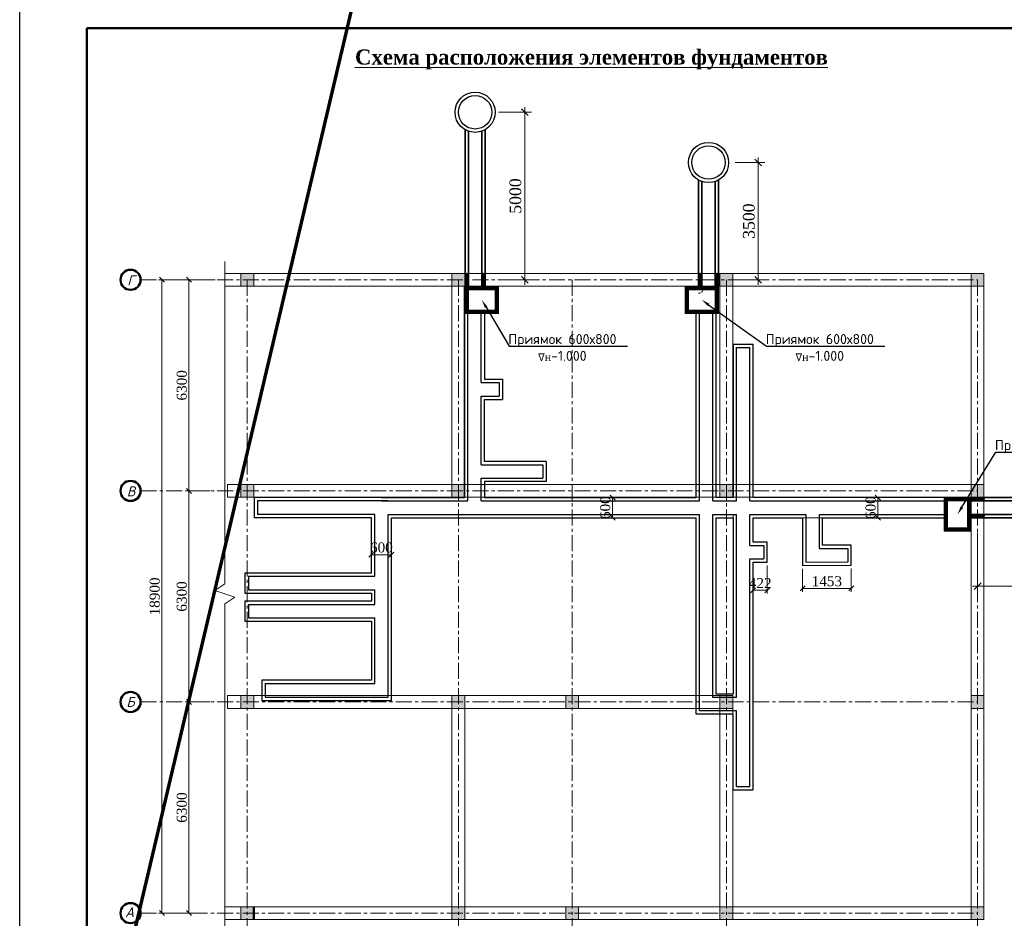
# Model space of a CAD drawing. Header units: millimetres. Extents: x 2063114 to 14983986, y -126020516 to 213791.
# Tile 589 of 656: x 2317099 to 2346492, y -178976 to -152159. Entities that reach past the tile are written whole.
import ezdxf
from ezdxf import colors
from ezdxf.entities.mleader import LeaderData, LeaderLine
from ezdxf.math import Vec2, Vec3

# ---------------------------------------------------------------- set-up
doc = ezdxf.new("R2010")
doc.units = ezdxf.units.MM
for name, pattern in [('ACAD_ISO10W100', [18, 12, -3, 0, -3]), ('Cиник', [19.05, 12.7, -6.35]), ('осевая', [50.8, 31.75, -6.35, 6.35, -6.35])]:
    doc.linetypes.add(name, pattern=pattern)
doc.layers.get('Defpoints').update_dxf_attribs({"color": 6, "lineweight": 35})
for name, color, linetype, lineweight in [('.', 7, 'Continuous', 15), ('_0', 7, 'Continuous', 20), ('_fundament', 160, 'Continuous', 50), ('АСО-Размеры-цепочки', 7, 'Continuous', 13), ('Надпись', 7, 'Continuous', 15), ('план', 7, 'Continuous', 20), ('раз.нар', 250, 'Continuous', 20), ('сплошная_толстая', 7, 'Continuous', 50), ('Стена', 7, 'Continuous', 35)]:
    doc.layers.add(name, color=color, linetype=linetype, lineweight=lineweight)
doc.layers.add('пунктир', color=1, linetype='ACAD_ISO10W100')
doc.styles.add('GOST 2.304', font='isocpeur.ttf', dxfattribs={"oblique": 15})
doc.styles.add('SIMPLEX', font='times.ttf', dxfattribs={"width": 0.7})
doc.styles.add('TIEMS', font='times.ttf')
doc.styles.add('TIMES', font='times.ttf')
doc.styles.add('Times New Roman', font='times.ttf')
doc.styles.add('V@ler@Live', font='isocpeui.ttf')
doc.dimstyles.new('Dim(100)', dxfattribs={"dimscale": 100, "dimtxt": 3.5, "dimasz": 2, "dimexe": 2, "dimexo": 2, "dimgap": 1, "dimtad": 1, "dimdec": 0, "dimdsep": 46, "dimtxsty": 'SIMPLEX', "dimblk": 'OBLIQUE', "dimcen": 2.5, "dimdle": 1.5, "dimclrd": 256, "dimclre": 256, "dimclrt": 256, "dimadec": 0, "dimazin": 0, "dimtfac": 0.75, "dimtdec": 0, "dimtmove": 1, "dimatfit": 3, "dimfxl": 1, "dimtolj": 1, "dimtzin": 0, "dimlwd": -1, "dimlwe": -1, "dimarcsym": 0})
doc.dimstyles.new('Миржалол100', dxfattribs={"dimtxt": 300, "dimasz": 150, "dimexe": 100, "dimexo": 100, "dimgap": 63, "dimtad": 1, "dimdec": 0, "dimtxsty": 'Times New Roman', "dimblk": 'OBLIQUE', "dimcen": 100, "dimclrd": 256, "dimclre": 256, "dimclrt": 256, "dimadec": 0, "dimazin": 0, "dimtfac": 1, "dimtdec": 0, "dimtmove": 1, "dimatfit": 3, "dimfxl": 800, "dimlwd": 13, "dimlwe": 13, "dimarcsym": 0})
pattern_1 = [(45, (2357095.526, 607234.977), (-15, 15), [])]

# ---------------------------------------------------------------- blocks, each defined once
blk = doc.blocks.new('_Oblique')
at = {"color": 0, "linetype": 'ByBlock', "lineweight": -2}
blk.add_line((-0.5, -0.5), (0.5, 0.5), dxfattribs=at)
blk = doc.blocks.new('*D3931')
at = {"linetype": 'Continuous', "lineweight": 13, "transparency": 16777216}
for p, q in [((2322582, -172521), (2322053, -172521)), ((2322153, -178821), (2322153, -172521)), ((2322582, -178821), (2322053, -178821))]:
    blk.add_line(p, q, dxfattribs=at)
at = {"layer": 'Defpoints', "color": 0, "transparency": 16777216}
for p in [(2322153, -172521), (2322682, -172521), (2322682, -178821)]:
    blk.add_point(p, dxfattribs=at)
at = {"lineweight": 13, "transparency": 16777216, "xscale": 150, "yscale": 150, "zscale": 150}
for p, rotation in [((2322153, -172521), 90), ((2322153, -178821), 270)]:
    blk.add_blockref('_Oblique', p, dxfattribs=dict(at, rotation=rotation))
at = {"transparency": 16777216, "insert": (2321938, -175671), "char_height": 300, "attachment_point": 5, "rotation": 90, "style": 'Times New Roman', "bg_fill": 3, "box_fill_scale": 1.1, "bg_fill_color": 256, "bg_fill_true_color": 13158600, "bg_fill_transparency": 0}
blk.add_mtext('6300', dxfattribs=at)
blk = doc.blocks.new('*D3932')
at = {"linetype": 'Continuous', "lineweight": 13, "transparency": 16777216}
for p, q in [((2322772, -166221), (2322053, -166221)), ((2322153, -172521), (2322153, -166221)), ((2322772, -172521), (2322053, -172521))]:
    blk.add_line(p, q, dxfattribs=at)
at = {"layer": 'Defpoints', "color": 0, "transparency": 16777216}
for p in [(2322153, -166221), (2322872, -166221), (2322872, -172521)]:
    blk.add_point(p, dxfattribs=at)
at = {"lineweight": 13, "transparency": 16777216, "xscale": 150, "yscale": 150, "zscale": 150}
for p, rotation in [((2322153, -166221), 90), ((2322153, -172521), 270)]:
    blk.add_blockref('_Oblique', p, dxfattribs=dict(at, rotation=rotation))
at = {"transparency": 16777216, "insert": (2321938, -169371), "char_height": 300, "attachment_point": 5, "rotation": 90, "style": 'Times New Roman', "bg_fill": 3, "box_fill_scale": 1.1, "bg_fill_color": 256, "bg_fill_true_color": 13158600, "bg_fill_transparency": 0}
blk.add_mtext('6300', dxfattribs=at)
blk = doc.blocks.new('*D3925')
at = {"linetype": 'Continuous', "lineweight": 13, "transparency": 16777216}
for p, q in [((2322933, -159921), (2322053, -159921)), ((2322153, -166221), (2322153, -159921)), ((2322772, -166221), (2322053, -166221))]:
    blk.add_line(p, q, dxfattribs=at)
at = {"layer": 'Defpoints', "color": 0, "transparency": 16777216}
for p in [(2322153, -159921), (2323033, -159921), (2322872, -166221)]:
    blk.add_point(p, dxfattribs=at)
at = {"lineweight": 13, "transparency": 16777216, "xscale": 150, "yscale": 150, "zscale": 150}
for p, rotation in [((2322153, -159921), 90), ((2322153, -166221), 270)]:
    blk.add_blockref('_Oblique', p, dxfattribs=dict(at, rotation=rotation))
at = {"transparency": 16777216, "insert": (2321938, -163071), "char_height": 300, "attachment_point": 5, "rotation": 90, "style": 'Times New Roman', "bg_fill": 3, "box_fill_scale": 1.1, "bg_fill_color": 256, "bg_fill_true_color": 13158600, "bg_fill_transparency": 0}
blk.add_mtext('6300', dxfattribs=at)
blk = doc.blocks.new('*D3926')
at = {"linetype": 'Continuous', "lineweight": 13, "transparency": 16777216}
for p, q in [((2322624, -159921), (2321247, -159921)), ((2321347, -178821), (2321347, -159921)), ((2322624, -178821), (2321247, -178821))]:
    blk.add_line(p, q, dxfattribs=at)
at = {"layer": 'Defpoints', "color": 0, "transparency": 16777216}
for p in [(2321347, -159921), (2322724, -159921), (2322724, -178821)]:
    blk.add_point(p, dxfattribs=at)
at = {"lineweight": 13, "transparency": 16777216, "xscale": 150, "yscale": 150, "zscale": 150}
for p, rotation in [((2321347, -159921), 90), ((2321347, -178821), 270)]:
    blk.add_blockref('_Oblique', p, dxfattribs=dict(at, rotation=rotation))
at = {"transparency": 16777216, "insert": (2321131, -169371), "char_height": 300, "attachment_point": 5, "rotation": 90, "style": 'Times New Roman', "bg_fill": 3, "box_fill_scale": 1.1, "bg_fill_color": 256, "bg_fill_true_color": 13158600, "bg_fill_transparency": 0}
blk.add_mtext('18900', dxfattribs=at)
blk = doc.blocks.new('ккнг')
at = {"ltscale": 150, "transparency": 33554687}
h = blk.add_hatch(color=253, dxfattribs=at)
h.dxf.hatch_style = 1
h.paths.add_polyline_path([(2324084, -156498), (2323704, -156498), (2323704, -156878), (2324084, -156878)])
h = blk.add_hatch(color=253, dxfattribs=at)
h.dxf.hatch_style = 1
h.paths.add_polyline_path([(2330384, -156498), (2330004, -156498), (2330004, -156878), (2330384, -156878)])
h = blk.add_hatch(color=253, dxfattribs=at)
h.dxf.hatch_style = 1
h.paths.add_polyline_path([(2338384, -156498), (2338004, -156498), (2338004, -156878), (2338384, -156878)])
h = blk.add_hatch(color=253, dxfattribs=at)
h.dxf.hatch_style = 1
h.paths.add_polyline_path([(2345884, -156498), (2345504, -156498), (2345504, -156878), (2345884, -156878)])
h = blk.add_hatch(color=253, dxfattribs=at)
h.dxf.hatch_style = 1
h.paths.add_polyline_path([(2324084, -162798), (2323704, -162798), (2323704, -163178), (2324084, -163178)])
h = blk.add_hatch(color=253, dxfattribs=at)
h.dxf.hatch_style = 1
h.paths.add_polyline_path([(2330384, -162798), (2330004, -162798), (2330004, -163178), (2330384, -163178)])
h = blk.add_hatch(color=253, dxfattribs=at)
h.dxf.hatch_style = 1
h.paths.add_polyline_path([(2338384, -162798), (2338004, -162798), (2338004, -163178), (2338384, -163178)])
h = blk.add_hatch(color=253, dxfattribs=at)
h.dxf.hatch_style = 1
h.paths.add_polyline_path([(2345884, -162798), (2345504, -162798), (2345504, -163178), (2345884, -163178)])
h = blk.add_hatch(color=253, dxfattribs=at)
h.dxf.hatch_style = 1
h.paths.add_polyline_path([(2324084, -169478), (2323704, -169478), (2323704, -169098), (2324084, -169098)])
h = blk.add_hatch(color=253, dxfattribs=at)
h.dxf.hatch_style = 1
h.paths.add_polyline_path([(2330384, -169098), (2330004, -169098), (2330004, -169478), (2330384, -169478)])
h = blk.add_hatch(color=253, dxfattribs=at)
h.dxf.hatch_style = 1
h.paths.add_polyline_path([(2333784, -169098), (2333404, -169098), (2333404, -169478), (2333784, -169478)])
h = blk.add_hatch(color=253, dxfattribs=at)
h.dxf.hatch_style = 1
h.paths.add_polyline_path([(2338384, -169098), (2338004, -169098), (2338004, -169478), (2338384, -169478)])
h = blk.add_hatch(color=253, dxfattribs=at)
h.dxf.hatch_style = 1
h.paths.add_polyline_path([(2345884, -169098), (2345504, -169098), (2345504, -169478), (2345884, -169478)])
h = blk.add_hatch(color=253, dxfattribs=at)
h.dxf.hatch_style = 1
h.paths.add_polyline_path([(2324084, -175398), (2323704, -175398), (2323704, -175778), (2324084, -175778)])
h = blk.add_hatch(color=253, dxfattribs=at)
h.dxf.hatch_style = 1
h.paths.add_polyline_path([(2330384, -175398), (2330004, -175398), (2330004, -175778), (2330384, -175778)])
h = blk.add_hatch(color=253, dxfattribs=at)
h.dxf.hatch_style = 1
h.paths.add_polyline_path([(2333784, -175398), (2333404, -175398), (2333404, -175778), (2333784, -175778)])
h = blk.add_hatch(color=253, dxfattribs=at)
h.dxf.hatch_style = 1
h.paths.add_polyline_path([(2338384, -175398), (2338004, -175398), (2338004, -175778), (2338384, -175778)])
h = blk.add_hatch(color=253, dxfattribs=at)
h.dxf.hatch_style = 1
h.paths.add_polyline_path([(2345884, -175398), (2345504, -175398), (2345504, -175778), (2345884, -175778)])
at = {"color": 253, "ltscale": 150}
for p, q in [((2323223, -156498), (2345884, -156498)), ((2345884, -175778), (2345884, -156498)), ((2323223, -156878), (2345504, -156878)), ((2330004, -162798), (2330004, -156878)), ((2330384, -162798), (2330384, -156878)), ((2338004, -162798), (2338004, -156878)), ((2338384, -162798), (2338384, -156878)), ((2345504, -175398), (2345504, -156878)), ((2323304, -162798), (2323304, -163178)), ((2323304, -162798), (2345504, -162798)), ((2323304, -163178), (2345504, -163178)), ((2323304, -169478), (2323304, -169098)), ((2323304, -169098), (2338384, -169098)), ((2338384, -175398), (2338384, -169098)), ((2323304, -169478), (2338004, -169478)), ((2330004, -175398), (2330004, -169478)), ((2330384, -175398), (2330384, -169478)), ((2338004, -175398), (2338004, -169478)), ((2345504, -175398), (2323223, -175398)), ((2345884, -175778), (2323223, -175778))]:
    blk.add_line(p, q, dxfattribs=at)
for points in [[(2323704, -156498), (2324084, -156498), (2324084, -156878), (2323704, -156878)], [(2330004, -156498), (2330384, -156498), (2330384, -156878), (2330004, -156878)], [(2338004, -156498), (2338384, -156498), (2338384, -156878), (2338004, -156878)], [(2345504, -156498), (2345884, -156498), (2345884, -156878), (2345504, -156878)], [(2323704, -162798), (2324084, -162798), (2324084, -163178), (2323704, -163178)], [(2330004, -162798), (2330384, -162798), (2330384, -163178), (2330004, -163178)], [(2338004, -162798), (2338384, -162798), (2338384, -163178), (2338004, -163178)], [(2345504, -162798), (2345884, -162798), (2345884, -163178), (2345504, -163178)], [(2323704, -169478), (2324084, -169478), (2324084, -169098), (2323704, -169098)], [(2330004, -169098), (2330384, -169098), (2330384, -169478), (2330004, -169478)], [(2333404, -169098), (2333784, -169098), (2333784, -169478), (2333404, -169478)], [(2338004, -169098), (2338384, -169098), (2338384, -169478), (2338004, -169478)], [(2345504, -169098), (2345884, -169098), (2345884, -169478), (2345504, -169478)], [(2323704, -175398), (2324084, -175398), (2324084, -175778), (2323704, -175778)], [(2330004, -175398), (2330384, -175398), (2330384, -175778), (2330004, -175778)], [(2333404, -175398), (2333784, -175398), (2333784, -175778), (2333404, -175778)], [(2338004, -175398), (2338384, -175398), (2338384, -175778), (2338004, -175778)], [(2345504, -175398), (2345884, -175398), (2345884, -175778), (2345504, -175778)]]:
    blk.add_lwpolyline(points, close=True, dxfattribs=at)
at = {"layer": '_0'}
blk.add_lwpolyline([(2323223, -176377), (2323223, -166357), (2323523, -166157), (2322923, -165957), (2323223, -165757), (2323223, -156146)], dxfattribs=at)
at = {"layer": 'сплошная_толстая', "color": 253, "ltscale": 150}
blk.add_line((2324084, -175778), (2324084, -175398), dxfattribs=at)
blk = doc.blocks.new('*D3940')
at = {"layer": 'Defpoints', "color": 0, "transparency": 16777216}
for p in [(2338262, -156421), (2339145, -156421), (2338207, -159921)]:
    blk.add_point(p, dxfattribs=at)
at = {"layer": 'АСО-Размеры-цепочки', "transparency": 16777216}
for p, q in [((2339145, -160071), (2339145, -156271)), ((2338462, -156421), (2339345, -156421)), ((2338407, -159921), (2339345, -159921))]:
    blk.add_line(p, q, dxfattribs=at)
at = {"layer": 'АСО-Размеры-цепочки', "transparency": 16777216, "xscale": 200, "yscale": 200, "zscale": 200}
for p, rotation in [((2339145, -156421), 90), ((2339145, -159921), 270)]:
    blk.add_blockref('_Oblique', p, dxfattribs=dict(at, rotation=rotation))
at = {"layer": 'АСО-Размеры-цепочки', "transparency": 16777216, "insert": (2338867, -158171), "char_height": 350, "attachment_point": 5, "rotation": 90, "style": 'TIMES'}
blk.add_mtext('\\A1;3500', dxfattribs=at)
blk = doc.blocks.new('*D3941')
at = {"layer": 'Defpoints', "color": 0, "transparency": 16777216}
for p in [(2331194, -154921), (2332177, -154921), (2331239, -159921)]:
    blk.add_point(p, dxfattribs=at)
at = {"layer": 'АСО-Размеры-цепочки', "transparency": 16777216}
for p, q in [((2332177, -160071), (2332177, -154771)), ((2331394, -154921), (2332377, -154921)), ((2331439, -159921), (2332377, -159921))]:
    blk.add_line(p, q, dxfattribs=at)
at = {"layer": 'АСО-Размеры-цепочки', "transparency": 16777216, "xscale": 200, "yscale": 200, "zscale": 200}
for p, rotation in [((2332177, -154921), 90), ((2332177, -159921), 270)]:
    blk.add_blockref('_Oblique', p, dxfattribs=dict(at, rotation=rotation))
at = {"layer": 'АСО-Размеры-цепочки', "transparency": 16777216, "insert": (2331899, -157421), "char_height": 350, "attachment_point": 5, "rotation": 90, "style": 'TIMES'}
blk.add_mtext('\\A1;5000', dxfattribs=at)
blk = doc.blocks.new('*D3942')
at = {"layer": '_0', "linetype": 'Continuous', "lineweight": 13, "transparency": 16777216}
for p, q in [((2327597, -168078), (2327597, -168225)), ((2327597, -168125), (2328197, -168125)), ((2328197, -168078), (2328197, -168225))]:
    blk.add_line(p, q, dxfattribs=at)
at = {"layer": 'Defpoints', "color": 0, "transparency": 16777216}
for p in [(2327597, -167978), (2328197, -167978), (2328197, -168125)]:
    blk.add_point(p, dxfattribs=at)
at = {"layer": '_0', "lineweight": 13, "transparency": 16777216, "xscale": 150, "yscale": 150, "zscale": 150, "rotation": 180}
blk.add_blockref('_Oblique', (2327597, -168125), dxfattribs=at)
at = {"layer": '_0', "lineweight": 13, "transparency": 16777216, "xscale": 150, "yscale": 150, "zscale": 150}
blk.add_blockref('_Oblique', (2328197, -168125), dxfattribs=at)
at = {"layer": '_0', "lineweight": 30, "transparency": 16777216, "insert": (2327897, -167910), "char_height": 300, "attachment_point": 5, "style": 'Times New Roman'}
blk.add_mtext('600', dxfattribs=at)
blk = doc.blocks.new('*D3943')
at = {"layer": '_0', "linetype": 'Continuous', "lineweight": 13, "transparency": 16777216}
for p, q in [((2334536, -166421), (2334897, -166421)), ((2334797, -166421), (2334797, -167021)), ((2334536, -167021), (2334897, -167021))]:
    blk.add_line(p, q, dxfattribs=at)
at = {"layer": 'Defpoints', "color": 0, "transparency": 16777216}
for p in [(2334436, -166421), (2334436, -167021), (2334797, -167021)]:
    blk.add_point(p, dxfattribs=at)
at = {"layer": '_0', "lineweight": 13, "transparency": 16777216, "xscale": 150, "yscale": 150, "zscale": 150}
for p, rotation in [((2334797, -166421), 90), ((2334797, -167021), 270)]:
    blk.add_blockref('_Oblique', p, dxfattribs=dict(at, rotation=rotation))
at = {"layer": '_0', "lineweight": 30, "transparency": 16777216, "insert": (2334581, -166721), "char_height": 300, "attachment_point": 5, "rotation": 90, "style": 'Times New Roman'}
blk.add_mtext('600', dxfattribs=at)
blk = doc.blocks.new('*D3944')
at = {"layer": '_0', "linetype": 'Continuous', "lineweight": 13, "transparency": 16777216}
for p, q in [((2342717, -167021), (2342717, -166421)), ((2342724, -166421), (2342817, -166421)), ((2342724, -167021), (2342817, -167021))]:
    blk.add_line(p, q, dxfattribs=at)
at = {"layer": 'Defpoints', "color": 0, "transparency": 16777216}
for p in [(2342624, -166421), (2342717, -166421), (2342624, -167021)]:
    blk.add_point(p, dxfattribs=at)
at = {"layer": '_0', "lineweight": 13, "transparency": 16777216, "xscale": 150, "yscale": 150, "zscale": 150}
for p, rotation in [((2342717, -166421), 90), ((2342717, -167021), 270)]:
    blk.add_blockref('_Oblique', p, dxfattribs=dict(at, rotation=rotation))
at = {"layer": '_0', "lineweight": 30, "transparency": 16777216, "insert": (2342501, -166721), "char_height": 300, "attachment_point": 5, "rotation": 90, "style": 'Times New Roman'}
blk.add_mtext('600', dxfattribs=at)
blk = doc.blocks.new('*D3945')
at = {"layer": '_0', "linetype": 'Continuous', "lineweight": 13, "transparency": 16777216}
for p, q in [((2340469, -168543), (2340469, -169233)), ((2341922, -168541), (2341922, -169233)), ((2340469, -169133), (2341922, -169133))]:
    blk.add_line(p, q, dxfattribs=at)
at = {"layer": 'Defpoints', "color": 0, "transparency": 16777216}
for p in [(2340469, -168443), (2341922, -168441), (2341922, -169133)]:
    blk.add_point(p, dxfattribs=at)
at = {"layer": '_0', "lineweight": 13, "transparency": 16777216, "xscale": 150, "yscale": 150, "zscale": 150, "rotation": 180}
blk.add_blockref('_Oblique', (2340469, -169133), dxfattribs=at)
at = {"layer": '_0', "lineweight": 13, "transparency": 16777216, "xscale": 150, "yscale": 150, "zscale": 150}
blk.add_blockref('_Oblique', (2341922, -169133), dxfattribs=at)
at = {"layer": '_0', "lineweight": 30, "transparency": 16777216, "insert": (2341195, -168918), "char_height": 300, "attachment_point": 5, "style": 'Times New Roman'}
blk.add_mtext('1453', dxfattribs=at)
blk = doc.blocks.new('*D3946')
at = {"layer": '_0', "linetype": 'Continuous', "lineweight": 13, "transparency": 16777216}
for p, q in [((2338994, -168449), (2338994, -169284)), ((2339416, -168449), (2339416, -169284)), ((2338994, -169184), (2339416, -169184))]:
    blk.add_line(p, q, dxfattribs=at)
at = {"layer": 'Defpoints', "color": 0, "transparency": 16777216}
for p in [(2338994, -168349), (2339416, -168349), (2339416, -169184)]:
    blk.add_point(p, dxfattribs=at)
at = {"layer": '_0', "lineweight": 13, "transparency": 16777216, "xscale": 150, "yscale": 150, "zscale": 150, "rotation": 180}
blk.add_blockref('_Oblique', (2338994, -169184), dxfattribs=at)
at = {"layer": '_0', "lineweight": 13, "transparency": 16777216, "xscale": 150, "yscale": 150, "zscale": 150}
blk.add_blockref('_Oblique', (2339416, -169184), dxfattribs=at)
at = {"layer": '_0', "lineweight": 30, "transparency": 16777216, "insert": (2339205, -168971), "char_height": 300, "attachment_point": 5, "style": 'Times New Roman'}
blk.add_mtext('422', dxfattribs=at)
blk = doc.blocks.new('*D3947')
at = {"layer": 'Defpoints', "color": 0, "transparency": 16777216}
for p in [(2350697, -167221), (2345697, -167265), (2350697, -169067)]:
    blk.add_point(p, dxfattribs=at)
at = {"layer": 'АСО-Размеры-цепочки', "transparency": 16777216}
for p, q in [((2345697, -167465), (2345697, -169267)), ((2350697, -167421), (2350697, -169267)), ((2345547, -169067), (2350847, -169067))]:
    blk.add_line(p, q, dxfattribs=at)
at = {"layer": 'АСО-Размеры-цепочки', "transparency": 16777216, "xscale": 200, "yscale": 200, "zscale": 200, "rotation": 180}
blk.add_blockref('_Oblique', (2345697, -169067), dxfattribs=at)
at = {"layer": 'АСО-Размеры-цепочки', "transparency": 16777216, "xscale": 200, "yscale": 200, "zscale": 200}
blk.add_blockref('_Oblique', (2350697, -169067), dxfattribs=at)
at = {"layer": 'АСО-Размеры-цепочки', "transparency": 16777216, "insert": (2348197, -168789), "char_height": 350, "attachment_point": 5, "style": 'TIMES'}
blk.add_mtext('\\A1;5000', dxfattribs=at)

msp = doc.modelspace()

# ---------------------------------------------------------------- hatches: boundary and pattern name
at = {"layer": '.', "lineweight": 0, "transparency": 33554687}
h = msp.add_hatch(dxfattribs=at)
h.set_pattern_fill('ANSI31', color=256, scale=10)
h.set_pattern_definition([(45, (439055.67, 49390.934), (-22.4506403, 22.4506403), [])])
h.paths.add_polyline_path([(2331394.47452, -160122.90147), (2330394.47452, -160122.90147), (2330394.47452, -160922.90147), (2331394.47452, -160922.90147)])
h.paths.add_polyline_path([(2331294.47452, -160222.90147), (2331294.47452, -160822.90147), (2330494.47452, -160822.90147), (2330494.47452, -160222.90147)], flags=16)
h = msp.add_hatch(dxfattribs=at)
h.set_pattern_fill('ANSI31', color=256, scale=10)
h.set_pattern_definition([(45, (445623.424, 49390.934), (-22.4506403, 22.4506403), [])])
h.paths.add_polyline_path([(2337962.22967, -160122.90147), (2336962.22967, -160122.90147), (2336962.22967, -160922.90147), (2337962.22967, -160922.90147)])
h.paths.add_polyline_path([(2337862.22967, -160222.90147), (2337862.22967, -160822.90147), (2337062.22967, -160822.90147), (2337062.22967, -160222.90147)], flags=16)
h = msp.add_hatch(dxfattribs=at)
h.set_pattern_fill('ANSI31', color=256, scale=10, angle=-90)
h.set_pattern_definition([(315, (2555008.31, 1724918.02), (22.4506403, 22.4506403), [])])
h.paths.add_polyline_path([(2345494.47452, -167420.78408), (2345494.47452, -166420.78408), (2344694.47452, -166420.78408), (2344694.47452, -167420.78408)])
h.paths.add_polyline_path([(2345394.47452, -167320.78408), (2344794.47452, -167320.78408), (2344794.47452, -166520.78408), (2345394.47452, -166520.78408)], flags=16)
at = {"layer": '_fundament', "lineweight": 18}
h = msp.add_hatch(dxfattribs=at)
h.set_pattern_fill('JIS_WOOD', color=0, scale=30, angle=90)
h.set_pattern_definition([(135, (1555910.704, -148521.85), (-15, -15), [])])
h.paths.add_polyline_path([(2330394.47452, -159920.78408), (2330394.47452, -160120.78408), (2330494.47452, -160120.78408), (2330494.47452, -159920.78408)])
h.paths.add_polyline_path([(2330394.47452, -159720.78408), (2330394.47452, -159920.78408), (2330494.47452, -159920.78408), (2330494.47452, -159720.78408)])
h = msp.add_hatch(dxfattribs=at)
h.set_pattern_fill('JIS_WOOD', color=0, scale=30, angle=90)
h.set_pattern_definition([(135, (1555737.704, -148521.85), (-15, -15), [])])
h.paths.add_polyline_path([(2330893.94521, -159920.78408), (2330993.94521, -159920.78408), (2330995.00382, -160122.90147), (2330895.00382, -160122.90147)])
edge = h.paths.add_edge_path()
edge.add_line((2330994.47452, -159720.78408), (2330994.47452, -159920.78408))
edge.add_line((2330994.47452, -159920.78408), (2330894.47452, -159920.78408))
edge.add_line((2330894.47452, -159920.78408), (2330894.47452, -159720.78408))
edge.add_line((2330894.47452, -159720.78408), (2330950.13664, -159720.78408))
h = msp.add_hatch(dxfattribs=at)
h.set_pattern_fill('JIS_WOOD', color=0, scale=30, angle=90)
h.set_pattern_definition([(135, (1562878.675, -148521.85), (-15, -15), [])])
h.paths.add_polyline_path([(2337362.44564, -159920.78408), (2337362.44564, -160120.78408), (2337462.44564, -160120.78408), (2337462.44564, -159920.78408)])
h.paths.add_polyline_path([(2337362.44564, -159720.78408), (2337362.44564, -159920.78408), (2337462.44564, -159920.78408), (2337462.44564, -159720.78408)])
h = msp.add_hatch(dxfattribs=at)
h.set_pattern_fill('JIS_WOOD', color=0, scale=30, angle=90)
h.set_pattern_definition([(135, (1562705.675, -148521.85), (-15, -15), [])])
h.paths.add_polyline_path([(2337861.91634, -159920.78408), (2337961.91634, -159920.78408), (2337962.97495, -160122.90147), (2337862.97495, -160122.90147)])
edge = h.paths.add_edge_path()
edge.add_line((2337962.44564, -159720.78408), (2337962.44564, -159920.78408))
edge.add_line((2337962.44564, -159920.78408), (2337862.44564, -159920.78408))
edge.add_line((2337862.44564, -159920.78408), (2337862.44564, -159720.78408))
edge.add_line((2337862.44564, -159720.78408), (2337918.10777, -159720.78408))
at = {"layer": '_fundament', "lineweight": 0}
h = msp.add_hatch(dxfattribs=at)
h.set_pattern_fill('JIS_WOOD', color=252, scale=30)
h.set_pattern_definition(pattern_1)
h.paths.add_polyline_path([(2345694.4745, -166420.78408), (2345494.4745, -166420.78408), (2345494.4745, -166520.78408), (2345694.4745, -166520.78408)])
h.paths.add_polyline_path([(2345896.59189, -166420.78408), (2345694.4745, -166420.78408), (2345694.4745, -166520.78408), (2345896.59189, -166520.78408)])
h = msp.add_hatch(dxfattribs=at)
h.set_pattern_fill('JIS_WOOD', color=252, scale=30)
h.set_pattern_definition(pattern_1)
h.paths.add_polyline_path([(2345694.4745, -167020.78408), (2345494.4745, -167020.78408), (2345494.4745, -166920.78408), (2345694.4745, -166920.78408)])
h.paths.add_polyline_path([(2345896.59189, -167020.78408), (2345694.4745, -167020.78408), (2345694.4745, -166920.78408), (2345896.59189, -166920.78408)])

# ---------------------------------------------------------------- linework, layer by layer
at = {"lineweight": 0}
for points in [[(2331394.47452, -160122.90147), (2330394.47452, -160122.90147), (2330394.47452, -160922.90147), (2331394.47452, -160922.90147)], [(2337962.22967, -160122.90147), (2336962.22967, -160122.90147), (2336962.22967, -160922.90147), (2337962.22967, -160922.90147)], [(2331294.47452, -160222.90147), (2330494.47452, -160222.90147), (2330494.47452, -160822.90147), (2331294.47452, -160822.90147)], [(2337862.22967, -160222.90147), (2337062.22967, -160222.90147), (2337062.22967, -160822.90147), (2337862.22967, -160822.90147)], [(2345494.47452, -167420.78408), (2345494.47452, -166420.78408), (2344694.47452, -166420.78408), (2344694.47452, -167420.78408)], [(2345394.47452, -167320.78408), (2345394.47452, -166520.78408), (2344794.47452, -166520.78408), (2344794.47452, -167320.78408)]]:
    msp.add_lwpolyline(points, close=True, dxfattribs=at)
for centre, radius in [((2330694.47452, -154920.78408), 600), ((2330694.47452, -154920.78408), 500), ((2337662.44564, -156420.78408), 600), ((2337662.44564, -156420.78408), 500)]:
    msp.add_circle(centre, radius)
at = {"layer": '_0', "color": 0, "linetype": 'ByBlock', "lineweight": 35}
for p, q in [((2330394.47452, -155440.39932), (2330394.47452, -160122.90147)), ((2330494.47452, -155486.4695), (2330494.47452, -160122.90147)), ((2330894.47452, -155486.4695), (2330894.47452, -160122.90147)), ((2330994.47452, -155440.39932), (2330994.47452, -160122.90147)), ((2337362.44564, -156940.39932), (2337362.44564, -160122.90147)), ((2337962.44564, -156940.39932), (2337962.44564, -160122.90147)), ((2337462.44564, -156986.4695), (2337462.44564, -160122.90147)), ((2337862.44564, -156986.4695), (2337862.44564, -160122.90147)), ((2350176.97667, -166420.78408), (2345494.47452, -166420.78408)), ((2350130.90648, -166520.78408), (2345494.47452, -166520.78408)), ((2350130.90648, -166920.78408), (2345494.47452, -166920.78408)), ((2350176.97667, -167020.78408), (2345494.47452, -167020.78408))]:
    msp.add_line(p, q, dxfattribs=at)
at = {"layer": '_0', "color": 252, "linetype": 'ByBlock', "lineweight": 0}
msp.add_line((2337941.2021, -159720.78408), (2337941.2021, -160122.90147), dxfattribs=at)
at = {"layer": '_0', "color": 0, "lineweight": 30}
for points in [[(2327897.47892, -166420.78408), (2330378.49699, -166420.78408), (2330378.49699, -160122.90147)], [(2330478.49699, -166520.78408), (2330478.49699, -160922.90147)], [(2330878.49699, -162989.0573), (2330878.49699, -160922.90147)], [(2332818.10422, -165943.68859), (2330978.49699, -165943.68859), (2330978.49699, -166420.78408), (2337291.92364, -166420.78408), (2337291.92364, -160922.90147)], [(2330978.49699, -160922.90147), (2330978.49699, -162889.0573), (2331508.93783, -162889.0573)], [(2337391.92364, -166520.78408), (2337391.92364, -160922.90147)], [(2337791.92364, -166520.78408), (2337791.92364, -160922.90147)], [(2338394.47452, -161846.07195), (2338394.47452, -166420.78408), (2337891.92364, -166420.78408), (2337891.92364, -160922.90147)], [(2338394.47452, -161846.07195), (2338994.47452, -161846.07195)], [(2338494.47452, -166520.78408), (2338494.47452, -161946.07195)], [(2338494.47452, -161946.07195), (2338894.47452, -161946.07195)], [(2338894.47452, -166520.78408), (2338894.47452, -161946.07195)], [(2344694.47452, -166420.78408), (2338994.47452, -166420.78408), (2338994.47452, -161846.07195)], [(2330878.49699, -162989.0573), (2331408.93783, -162989.0573)], [(2331408.93783, -162989.0573), (2331408.93783, -163389.0573)], [(2331508.93783, -162889.0573), (2331508.93783, -163489.0573)], [(2330878.49699, -165443.68859), (2330878.49699, -163389.0573)], [(2330878.49699, -163389.0573), (2331408.93783, -163389.0573)], [(2332818.10422, -165343.68859), (2330978.49699, -165343.68859), (2330978.49699, -163489.0573), (2331508.93783, -163489.0573)], [(2330878.49699, -165443.68859), (2332718.10422, -165443.68859)], [(2332718.10422, -165443.68859), (2332718.10422, -165843.68859)], [(2332818.10422, -165343.68859), (2332818.10422, -165943.68859)], [(2330878.49699, -166520.78408), (2330878.49699, -165843.68859)], [(2330878.49699, -165843.68859), (2332718.10422, -165843.68859)], [(2324094.47452, -166420.78408), (2324094.47452, -167020.78408)], [(2328197.47892, -166420.78408), (2324095.7401, -166420.78408)], [(2328097.47892, -166520.78408), (2324194.47452, -166520.78408)], [(2324194.47452, -166520.78408), (2324194.47452, -166920.78408)], [(2327897.47892, -166520.78408), (2330478.49699, -166520.78408)], [(2330878.49699, -166520.78408), (2337391.92364, -166520.78408)], [(2337791.92364, -166520.78408), (2338494.47452, -166520.78408)], [(2338894.47452, -166520.78408), (2344694.47452, -166520.78408)], [(2345494.47452, -166420.78408), (2345494.47452, -167020.78408)], [(2327697.47892, -168769.16247), (2327697.47892, -166920.78408), (2324194.47452, -166920.78408)], [(2324426.93353, -172372.86618), (2328097.47892, -172372.86618), (2328097.47892, -166920.78408)], [(2328097.47892, -166920.78408), (2337391.92364, -166920.78408)], [(2338494.47452, -172786.68247), (2337391.92364, -172786.68247), (2337391.92364, -166920.78408)], [(2337791.92364, -166920.78408), (2338494.47452, -166920.78408)], [(2338494.47452, -172386.68247), (2337791.92364, -172386.68247), (2337791.92364, -166920.78408)], [(2338494.47452, -172386.68247), (2338494.47452, -170403.51909), (2338494.47452, -166920.78408)], [(2338894.47452, -166920.78408), (2340568.52422, -166920.78408)], [(2338894.47452, -167849.0573), (2338894.47452, -166920.78408)], [(2340568.52422, -166920.78407), (2340568.52417, -168343.07655), (2341821.75048, -168340.70982)], [(2340968.52422, -166920.78408), (2340968.52419, -167942.32043), (2341820.99508, -167940.71054)], [(2340968.52422, -166920.78408), (2344694.47452, -166920.78408)], [(2323824.47452, -168669.16247), (2327597.47892, -168669.16247), (2327597.47892, -167020.78408), (2324095.7401, -167020.78408)], [(2324326.93353, -172472.86618), (2328197.47892, -172472.86618), (2328197.47892, -167020.78408)], [(2328197.47892, -167020.78408), (2337291.92364, -167020.78408)], [(2338394.47452, -172886.68247), (2337291.92364, -172886.68247), (2337291.92364, -167020.78408)], [(2337891.92364, -167020.78408), (2338394.47452, -167020.78408)], [(2338394.47452, -167020.78408), (2338394.47452, -170403.51909), (2338394.47452, -172286.68247), (2337891.92364, -172286.68247), (2337891.92364, -167020.78408)], [(2338994.47452, -175139.0573), (2338994.47452, -170403.51909), (2338994.47452, -168349.0573), (2339416.38948, -168349.0573), (2339416.38948, -167749.0573), (2338994.47452, -167749.0573), (2338994.47452, -167020.78408), (2340468.52421, -167020.78408), (2340468.52417, -168443.26558), (2341921.93898, -168440.52079), (2341920.80587, -167840.52186), (2341068.52419, -167842.1314), (2341068.52421, -167020.78408), (2344794.47452, -167020.78408)], [(2338894.47452, -167849.0573), (2339316.38948, -167849.0573)], [(2339316.38948, -167849.0573), (2339316.38948, -168249.0573)], [(2341820.99508, -167940.71054), (2341821.75048, -168340.70982)], [(2338894.47452, -175039.0573), (2338894.47452, -170403.51909), (2338894.47452, -168249.0573)], [(2338894.47452, -168249.0573), (2339316.38948, -168249.0573)], [(2323824.47452, -168669.16247), (2323824.47452, -169269.16247)], [(2323924.47452, -168769.16247), (2327697.47892, -168769.16247)], [(2323924.47452, -168769.16247), (2323924.47452, -169169.16247)], [(2323824.47452, -169269.16247), (2327597.47892, -169269.16247), (2327597.47892, -169513.38189), (2323824.47452, -169513.38189)], [(2323924.47452, -169169.16247), (2327697.47892, -169169.16247)], [(2327697.47892, -169613.38189), (2327697.47892, -169169.16247)], [(2323824.47452, -169513.38189), (2323824.47452, -170113.38189)], [(2323924.47452, -169613.38189), (2327697.47892, -169613.38189)], [(2323924.47452, -169613.38189), (2323924.47452, -170013.38189)], [(2323824.47452, -170113.38189), (2327597.47892, -170113.38189), (2327597.47892, -171872.86618), (2324326.93353, -171872.86618)], [(2323924.47452, -170013.38189), (2327697.47892, -170013.38189)], [(2324426.93353, -171972.86618), (2327697.47892, -171972.86618), (2327697.47892, -170013.38189)], [(2324326.93353, -171872.86618), (2324326.93353, -172472.86618)], [(2324426.93353, -171972.86618), (2324426.93353, -172372.86618)], [(2338494.47452, -175039.0573), (2338494.47452, -172786.68247)], [(2338394.47452, -175139.0573), (2338394.47452, -172886.68247)], [(2338394.47452, -175139.0573), (2338994.47452, -175139.0573)], [(2338494.47452, -175039.0573), (2338894.47452, -175039.0573)]]:
    msp.add_lwpolyline(points, dxfattribs=at)
at = {"layer": 'пунктир', "linetype": 'осевая', "lineweight": 9, "ltscale": 15}
for p, q in [((2320708.84584, -159920.78408), (2345694.47452, -159920.78408)), ((2323894.47452, -159920.78408), (2323894.47452, -180714.97741)), ((2330194.47452, -159920.78408), (2330194.47452, -180714.97741)), ((2333594.47452, -159920.78408), (2333594.47452, -180791.37062)), ((2338194.47452, -159920.78408), (2338194.47452, -180714.97741)), ((2345694.47452, -159920.78408), (2345694.47452, -180714.97741)), ((2320708.84584, -166220.78408), (2345694.47452, -166220.78408)), ((2320708.84584, -172520.78408), (2345694.47452, -172520.78408)), ((2320708.84584, -178820.78408), (2345694.47452, -178820.78408))]:
    msp.add_line(p, q, dxfattribs=at)
at = {"layer": 'раз.нар', "color": 252, "lineweight": 0}
msp.add_lwpolyline([(2339294.47452, -167020.78408), (2344594.47452, -167020.78408)], dxfattribs=at)
at = {"layer": 'раз.нар', "color": 252, "linetype": 'Cиник', "lineweight": 0, "ltscale": 5}
msp.add_arc((2337360.41231, -160172.90147), 150, 270, 0, dxfattribs=at)
at = {"layer": 'сплошная_толстая', "ltscale": 150}
for centre in [(2320408.84584, -159920.7841), (2320408.84584, -166220.7841), (2320408.84584, -172520.7841), (2320408.84584, -178820.7841)]:
    msp.add_circle(centre, 300, dxfattribs=at)
at = {"layer": 'Стена', "color": 252, "lineweight": 0}
msp.add_line((2338394.47452, -171920.82408), (2338394.47452, -166920.78408), dxfattribs=at)

# ---------------------------------------------------------------- texts
at = {"layer": 'Надпись', "lineweight": 15, "insert": (2327108.10514, -153046.97118), "char_height": 450, "width": 15209.9346731, "attachment_point": 1, "style": 'TIEMS'}
msp.add_mtext('{\\fTimes New Roman|b1|i0|c204|p18;\\LСхема расположения элементов фундаментов}', dxfattribs=at)
at = {"layer": 'сплошная_толстая', "ltscale": 150, "char_height": 300, "width": 182.2851193, "attachment_point": 2, "style": 'GOST 2.304'}
for s, insert in [('Г', (2320423.46941, -159784.41355)), ('В', (2320423.46941, -166084.41355)), ('Б', (2320405.43536, -172366.3795)), ('А', (2320380.82436, -178641.7685))]:
    msp.add_mtext(s, dxfattribs=dict(at, insert=insert))

# ---------------------------------------------------------------- dimensions: what is measured, and where the dimension line sits
at = {"layer": '_0', "color": 2, "lineweight": 30}
for base, p1, p2, picture, middle in [((2334797.0805, -167020.78408), (2334436.48575, -166420.78408), (2334436.48575, -167020.78408), '*D3943', (2334797.0805, -166720.78408)), ((2342716.78212, -166420.78408), (2342624.34981, -167020.78408), (2342624.34981, -166420.78408), '*D3944', (2342716.78212, -166720.78408))]:
    dim = msp.add_linear_dim(base=base, p1=p1, p2=p2, angle=90, dimstyle='Миржалол100', dxfattribs=at)
    dim.commit()
    dim.dimension.update_dxf_attribs({"geometry": picture, "text_midpoint": middle, "dimtype": 160})
for base, p1, p2, picture, middle in [((2328197.47892, -168125.34783), (2327597.47892, -167977.5991), (2328197.47892, -167977.5991), '*D3942', (2327897.47892, -168125.34783)), ((2339416.38948, -169184.1264), (2338994.47452, -168349.0573), (2339416.38948, -168349.0573), '*D3946', (2339205.432, -169184.1264))]:
    dim = msp.add_linear_dim(base=base, p1=p1, p2=p2, dimstyle='Миржалол100', dxfattribs=at)
    dim.commit()
    dim.dimension.update_dxf_attribs({"geometry": picture, "text_midpoint": middle, "dimtype": 160})
dim = msp.add_linear_dim(base=(2341921.93898, -169133.13428), p1=(2340468.52417, -168443.26558), p2=(2341921.93898, -168440.52079), dimstyle='Миржалол100', dxfattribs=at)
dim.commit()
dim.dimension.update_dxf_attribs({"geometry": '*D3945', "text_midpoint": (2341195.23157, -168917.53875)})
at = {"layer": 'АСО-Размеры-цепочки'}
for base, p1, p2, picture, middle in [((2332177.48714, -154920.78408), (2331238.92128, -159920.78408), (2331194.47452, -154920.78408), '*D3941', (2331899.45903, -157420.78408)), ((2339145.45827, -156420.78408), (2338206.8924, -159920.78408), (2338262.44564, -156420.78408), '*D3940', (2338867.43015, -158170.78408))]:
    dim = msp.add_linear_dim(base=base, p1=p1, p2=p2, angle=90, dimstyle='Dim(100)', override={"dimtxsty": 'TIMES'}, dxfattribs=at)
    dim.commit()
    dim.dimension.update_dxf_attribs({"geometry": picture, "text_midpoint": middle})
dim = msp.add_linear_dim(base=(2350696.59191, -169066.56755), p1=(2345696.59191, -167265.23083), p2=(2350696.59191, -167220.78408), dimstyle='Dim(100)', override={"dimtxsty": 'TIMES'}, dxfattribs=at)
dim.commit()
dim.dimension.update_dxf_attribs({"geometry": '*D3947', "text_midpoint": (2348196.59191, -168788.53943)})

# ---------------------------------------------------------------- leaders
at = {"color": 5, "ltscale": 100}
ml = msp.add_multileader_mtext('Standard', dxfattribs=at)
ml.set_content('{\\fISOCPEUR|b0|i0|c204|p34;\\C256;Приямок 600х800\\P\\fLucida Sans Unicode|b0|i0|c204|p34;\\H0.75x;∇\\fSylfaen|b0|i0|c204|p18;\\H1.0667x;н\\fISOCPEUR|b0|i0|c204|p34;\\H1.24996x;-1.000}', color=5, style='V@ler@Live')
ml.set_leader_properties()
ml.build(insert=Vec2(0, 0))
ml.multileader.update_dxf_attribs({"text_left_attachment_type": 6, "text_right_attachment_type": 6, "arrow_head_size": 250})
ctx = ml.context
ctx.base_point, ctx.char_height, ctx.arrow_head_size, ctx.landing_gap_size, ctx.plane_origin = Vec3(2331720.07362, -161900.47608), 300, 250, 20, Vec3(2325327.40078, -162165.4325)
ctx.left_attachment, ctx.right_attachment, ctx.text_align_type = 6, 6, 1
notes = []
notes.append((ctx, [(0, (1, 1, 0), (2331712.07362, -161900.47608), (1, 0), 8, [(1, [(2330894.47452, -160522.90147)], 0, [])])]))
ctx.mtext.insert, ctx.mtext.alignment, ctx.mtext.flow_direction = Vec3(2333300.07362, -161540.47613), 2, 5
ml = msp.add_multileader_mtext('Standard', dxfattribs=at)
ml.set_content('{\\fISOCPEUR|b0|i0|c204|p34;\\C256;Приямок 600х800\\P\\fLucida Sans Unicode|b0|i0|c204|p34;\\H0.75x;∇\\fSylfaen|b0|i0|c204|p18;\\H1.0667x;н\\fISOCPEUR|b0|i0|c204|p34;\\H1.24996x;-1.000}', color=5, style='V@ler@Live')
ml.set_leader_properties()
ml.build(insert=Vec2(0, 0))
ml.multileader.update_dxf_attribs({"text_left_attachment_type": 6, "text_right_attachment_type": 6, "arrow_head_size": 250})
ctx = ml.context
ctx.base_point, ctx.char_height, ctx.arrow_head_size, ctx.landing_gap_size, ctx.plane_origin = Vec3(2339404.97758, -161900.47608), 300, 250, 20, Vec3(2333012.30473, -162165.4325)
ctx.left_attachment, ctx.right_attachment, ctx.text_align_type = 6, 6, 1
notes.append((ctx, [(0, (1, 1, 0), (2339396.97758, -161900.47608), (1, 0), 8, [(1, [(2337462.22967, -160522.90147)], 0, [])])]))
ctx.mtext.insert, ctx.mtext.alignment, ctx.mtext.flow_direction = Vec3(2340984.97758, -161540.47613), 2, 5
ml = msp.add_multileader_mtext('Standard', dxfattribs=at)
ml.set_content('{\\fISOCPEUR|b0|i0|c204|p34;\\C256;Приямок 600х800\\P\\fLucida Sans Unicode|b0|i0|c204|p34;\\H0.75x;∇\\fSylfaen|b0|i0|c204|p18;\\H1.0667x;н\\fISOCPEUR|b0|i0|c204|p34;\\H1.24996x;-1.000}', color=5, style='V@ler@Live')
ml.set_leader_properties()
ml.build(insert=Vec2(0, 0))
ml.multileader.update_dxf_attribs({"text_left_attachment_type": 6, "text_right_attachment_type": 6, "arrow_head_size": 250})
ctx = ml.context
ctx.base_point, ctx.char_height, ctx.arrow_head_size, ctx.landing_gap_size, ctx.plane_origin = Vec3(2346247.6025, -165065.45393), 300, 250, 20, Vec3(2339854.92966, -165330.41034)
ctx.left_attachment, ctx.right_attachment, ctx.text_align_type = 6, 6, 1
notes.append((ctx, [(0, (1, 1, 0), (2346239.6025, -165065.45393), (1, 0), 8, [(1, [(2345094.47452, -166920.78408)], 0, [])])]))
ctx.mtext.insert, ctx.mtext.alignment, ctx.mtext.flow_direction = Vec3(2347827.6025, -164705.45397), 2, 5
for ctx, leaders in notes:
    for number, flags, end, landing, length, lines in leaders:
        leader = LeaderData()
        leader.index, (leader.has_last_leader_line, leader.has_dogleg_vector, leader.attachment_direction) = number, flags
        leader.last_leader_point, leader.dogleg_vector, leader.dogleg_length = Vec3(end), Vec3(landing), length
        for number, points, colour, breaks in lines:
            line = LeaderLine()
            line.index, line.vertices, line.color, line.breaks = number, Vec3.list(points), colors.encode_raw_color(colour), breaks
            leader.lines.append(line)
        ctx.leaders.append(leader)

# ---------------------------------------------------------------- next in the draw order: dimensions: what is measured, and where the dimension line sits
dim = msp.add_linear_dim(base=(2322153.41109, -172520.78408), p1=(2322681.66832, -178820.78408), p2=(2322681.66832, -172520.78408), angle=90, dimstyle='Миржалол100', override={"dimtfill": 1, "dimtfillclr": 256})
dim.commit()
dim.dimension.update_dxf_attribs({"geometry": '*D3931', "text_midpoint": (2321937.81556, -175670.78408)})

# ---------------------------------------------------------------- next in the draw order: dimensions: what is measured, and where the dimension line sits
dim = msp.add_linear_dim(base=(2322153.41109, -166220.78408), p1=(2322871.66832, -172520.78408), p2=(2322871.66832, -166220.78408), angle=90, dimstyle='Миржалол100', override={"dimtfill": 1, "dimtfillclr": 256})
dim.commit()
dim.dimension.update_dxf_attribs({"geometry": '*D3932', "text_midpoint": (2321937.81556, -169370.78408)})

# ---------------------------------------------------------------- next in the draw order: dimensions: what is measured, and where the dimension line sits
dim = msp.add_linear_dim(base=(2322153.41109, -159920.78408), p1=(2322871.66832, -166220.78408), p2=(2323032.8226, -159920.78408), angle=90, dimstyle='Миржалол100', override={"dimtfill": 1, "dimtfillclr": 256})
dim.commit()
dim.dimension.update_dxf_attribs({"geometry": '*D3925', "text_midpoint": (2321937.81556, -163070.78408)})

# ---------------------------------------------------------------- next in the draw order: block references
at = {"layer": '_0'}
msp.add_blockref('ккнг', (0, -3232.65271), dxfattribs=at)

# ---------------------------------------------------------------- next in the draw order: dimensions: what is measured, and where the dimension line sits
dim = msp.add_linear_dim(base=(2321346.8014, -159920.7841), p1=(2322724.44557, -178820.78408), p2=(2322724.44527, -159920.7841), angle=90, dimstyle='Миржалол100', override={"dimtfill": 1, "dimtfillclr": 256})
dim.commit()
dim.dimension.update_dxf_attribs({"geometry": '*D3926', "text_midpoint": (2321130.77328, -169370.78409)})

# ---------------------------------------------------------------- next in the draw order: linework, layer by layer
at = {"ltscale": 100}
msp.add_lwpolyline([(2317098.69554, -151908.61999), (2384498.69554, -151908.61999), (2384498.69554, -193908.61999), (2317098.69554, -193908.61999)], close=True, dxfattribs=at)
at = {"layer": '_0', "lineweight": 70}
msp.add_line((2317098.69554, -193908.61999), (2376498.69574, 58091.38001), dxfattribs=at)
at = {"layer": 'план', "color": 0, "lineweight": 50}
msp.add_lwpolyline([(2319098.69544, -152408.61999), (2383998.69544, -152408.61999), (2383998.69544, -193408.61999), (2319098.69544, -193408.61999)], close=True, dxfattribs=at)

doc.saveas('drawing.dxf')
